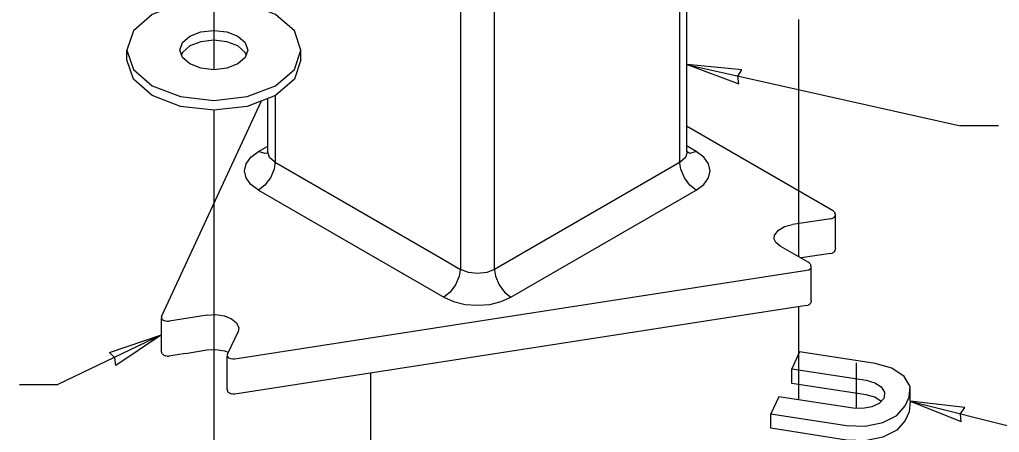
# Model space of a CAD drawing. Extents: x 99862 to 103151, y 99997 to 117076.
# Drawn here: x 100338.2 to 100748.7, y 107118.4 to 107291.3 of the extents above; entities that cross this region are included whole.
import ezdxf

# ---------------------------------------------------------------- set-up
doc = ezdxf.new("R2010")
doc.units = 0
for name, color, linetype in [('Default', 7, 'Continuous'), ('Level 15', 7, 'Continuous'), ('Level 5', 7, 'Continuous')]:
    doc.layers.add(name, color=color, linetype=linetype)

msp = doc.modelspace()

# ---------------------------------------------------------------- linework, layer by layer
at = {"layer": 'Default'}
for p, q in [((100419.55, 107313.86), (100419.55, 107270.29)), ((100664.72, 107191.99), (100664.72, 107291.29)), ((100419.55, 107253.36), (100419.55, 107091.81)), ((100678.11, 107207.89), (100662.09, 107205.5)), ((100679.6, 107210.69), (100679.11, 107211.22)), ((100679.6, 107210.69), (100679.81, 107210.24)), ((100680, 107195.39), (100679.92, 107194.89)), ((100678.02, 107193.29), (100665.67, 107191.45)), ((100678.02, 107193.29), (100678.7, 107193.47)), ((100669.5, 107188.94), (100669.71, 107188.49)), ((100669.83, 107187.21), (100669.9, 107187.72)), ((100664.72, 107132.03), (100664.72, 107171.04)), ((100667.94, 107171.54), (100668.61, 107171.72)), ((100397.58, 107152.21), (100397.58, 107166.3)), ((100397.58, 107152.21), (100397.67, 107151.83)), ((100397.89, 107151.36), (100397.67, 107151.83)), ((100397.89, 107151.36), (100398.14, 107151.1)), ((100398.63, 107150.71), (100399.24, 107150.46)), ((100399.97, 107150.35), (100399.24, 107150.46)), ((100399.97, 107150.35), (100400.71, 107150.39)), ((100407.63, 107151.5), (100416.6, 107152.92)), ((100425.25, 107150.88), (100425.17, 107150.38)), ((100425.17, 107136.3), (100425.17, 107150.38)), ((100425.25, 107150.88), (100425.43, 107151.63)), ((100688.89, 107128.45), (100688.89, 107147.51)), ((100485.25, 107143.27), (100485.25, 107084.16)), ((100661.71, 107145.05), (100692.93, 107140.22)), ((100425.17, 107136.3), (100425.26, 107135.91)), ((100425.47, 107135.44), (100425.26, 107135.91)), ((100425.47, 107135.44), (100425.72, 107135.17)), ((100426.22, 107134.78), (100426.82, 107134.53)), ((100652.98, 107126.23), (100684.68, 107121.33))]:
    msp.add_line(p, q, dxfattribs=at)
for points in [[(100456.05, 107274.43), (100456.05, 107278.52), (100453.28, 107286.58), (100445.36, 107293.42), (100433.52, 107297.98), (100419.55, 107299.59), (100405.59, 107297.98), (100393.75, 107293.42), (100385.83, 107286.58), (100383.05, 107278.52)], [(100405.3, 107278.52), (100406.39, 107281.66), (100409.48, 107284.33), (100414.1, 107286.12), (100419.55, 107286.74), (100425.01, 107286.12), (100429.63, 107284.33), (100432.72, 107281.66), (100433.8, 107278.52)], [(100433.1, 107276.47), (100432.72, 107277.58), (100429.63, 107280.25), (100425.01, 107282.03), (100419.55, 107282.66), (100414.1, 107282.03), (100409.48, 107280.25), (100406.39, 107277.58), (100406.01, 107276.47)], [(100456.05, 107274.43), (100453.28, 107266.37), (100445.36, 107259.53), (100433.52, 107254.96), (100419.55, 107253.36), (100405.59, 107254.96), (100393.75, 107259.53), (100385.83, 107266.37), (100383.05, 107274.43), (100383.05, 107278.52)], [(100383.05, 107278.52), (100385.83, 107270.45), (100393.75, 107263.61), (100405.59, 107259.05), (100419.55, 107257.44), (100433.52, 107259.05), (100445.36, 107263.61), (100453.28, 107270.45), (100456.05, 107278.52)], [(100433.8, 107278.51), (100433.8, 107278.52), (100432.72, 107275.37), (100429.63, 107272.7), (100425.01, 107270.91), (100419.55, 107270.29), (100414.1, 107270.91), (100409.48, 107272.7), (100406.39, 107275.37), (100405.3, 107278.52)], [(100397.65, 107166.8), (100397.84, 107167.55), (100439.48, 107257.26)], [(100617.57, 107246.84), (100678.76, 107211.51), (100679.11, 107211.22)], [(100678.11, 107207.89), (100678.91, 107208.1), (100679.53, 107208.46), (100679.9, 107208.92), (100679.92, 107208.97), (100680, 107209.47)], [(100680, 107195.39), (100680, 107209.47), (100679.81, 107210.24)], [(100654.31, 107199.34), (100654.56, 107201.17), (100654.59, 107201.2), (100656.11, 107203.1), (100656.14, 107203.12), (100658.73, 107204.61), (100658.75, 107204.62), (100662.09, 107205.5)], [(100655, 107197.94), (100654.31, 107199.34)], [(100669.5, 107188.94), (100669.01, 107189.47), (100668.65, 107189.76), (100656.85, 107196.45), (100655, 107197.94)], [(100679.81, 107194.46), (100679.45, 107194.02), (100679.23, 107193.77), (100678.7, 107193.47)], [(100679.81, 107194.46), (100679.83, 107194.51), (100679.92, 107194.89)], [(100669.8, 107187.16), (100669.43, 107186.7), (100668.82, 107186.35), (100668.03, 107186.14)], [(100669.9, 107173.63), (100669.9, 107187.72), (100669.71, 107188.49)], [(100669.83, 107187.21), (100669.8, 107187.16)], [(100668.03, 107186.14), (100428.37, 107149.06)], [(100667.94, 107171.54), (100428.28, 107134.46), (100427.54, 107134.42), (100426.82, 107134.53)], [(100669.36, 107172.26), (100669.13, 107172.02), (100668.61, 107171.72)], [(100669.36, 107172.26), (100669.71, 107172.7), (100669.73, 107172.75)], [(100669.9, 107173.63), (100669.83, 107173.13), (100669.73, 107172.75)], [(100397.65, 107166.8), (100397.65, 107166.8), (100397.58, 107166.3)], [(100416.75, 107167.55), (100400.81, 107164.99)], [(100416.75, 107167.55), (100420.3, 107167.75), (100420.4, 107167.74), (100423.88, 107167.23), (100423.95, 107167.2), (100426.93, 107166.02), (100426.97, 107165.99), (100429.07, 107164.28), (100429.08, 107164.25), (100430.02, 107162.21)], [(100397.58, 107166.3), (100397.8, 107165.81), (100398.3, 107165.4)], [(100398.3, 107165.4), (100398.37, 107165.36)], [(100398.37, 107165.36), (100399.09, 107165.07), (100399.94, 107164.95), (100400.81, 107164.99)], [(100429.76, 107160.65), (100425.43, 107151.63)], [(100430.02, 107162.21), (100430.02, 107162.21), (100430.02, 107162.2), (100429.76, 107160.64)], [(100398.63, 107150.71), (100398.56, 107150.75), (100398.14, 107151.1)], [(100407.63, 107151.5), (100400.71, 107150.39)], [(100416.6, 107152.92), (100420.32, 107153.16), (100424.03, 107152.62), (100425.6, 107151.99)], [(100425.17, 107150.38), (100425.39, 107149.89), (100425.89, 107149.48)], [(100711.37, 107131.49), (100711.37, 107137.61), (100708.86, 107141.88), (100703.72, 107145.26), (100696.72, 107147.26), (100665.01, 107152.16), (100661.71, 107145.05)], [(100425.96, 107149.44), (100425.89, 107149.48)], [(100427.51, 107149.02), (100426.67, 107149.15), (100425.96, 107149.44)], [(100428.37, 107149.06), (100427.51, 107149.02)], [(100699.16, 107131.4), (100696.53, 107133.09), (100692.93, 107134.1), (100661.71, 107138.93), (100661.71, 107145.05)], [(100692.93, 107140.22), (100696.53, 107139.21), (100699.22, 107137.49), (100700.59, 107135.32)], [(100426.22, 107134.78), (100426.15, 107134.82), (100425.72, 107135.17)], [(100700.59, 107135.32), (100700.59, 107135.32), (100700.46, 107133.01), (100700.36, 107132.8), (100700.26, 107132.59), (100698.37, 107130.55), (100695.3, 107129.06), (100691.49, 107128.35), (100687.5, 107128.51), (100656.28, 107133.34), (100652.98, 107126.23)], [(100710.86, 107133.12), (100711.37, 107137.61)], [(100711.37, 107131.49), (100710.86, 107126.99), (100709.18, 107123.37), (100705.73, 107119.33), (100699.86, 107116.36), (100692.47, 107114.91), (100684.68, 107115.2), (100652.98, 107120.11), (100652.98, 107126.23)], [(100684.68, 107121.33), (100692.47, 107121.03), (100699.86, 107122.48), (100705.73, 107125.45), (100709.18, 107129.49)], [(100709.18, 107129.49), (100710.86, 107133.12)]]:
    msp.add_lwpolyline(points, dxfattribs=at)
at = {"layer": 'Level 15'}
for p, q in [((100617.57, 107272.54), (100732.4, 107246.73)), ((100748.4, 107246.73), (100732.4, 107246.73)), ((100397.58, 107159.26), (100354.15, 107138.52)), ((100338.15, 107138.52), (100354.15, 107138.52)), ((100711.37, 107131.49), (100759.21, 107119.44))]:
    msp.add_line(p, q, dxfattribs=at)
for points in [[(100617.94, 107272.44), (100639.53, 107264.43), (100639.16, 107267.58), (100640.86, 107270.25)], [(100397.58, 107159.26), (100378.42, 107146.49), (100378.05, 107149.63), (100375.78, 107151.84)], [(100711.37, 107131.49), (100732.78, 107123.02), (100732.48, 107126.17), (100734.24, 107128.81)]]:
    msp.add_lwpolyline(points, close=True, dxfattribs=at)
at = {"layer": 'Level 5'}
for p, q in [((100621.69, 107236.08), (100617.57, 107238.46)), ((100617.85, 107235.03), (100617.85, 107235.03)), ((100444.96, 107231.73), (100514.09, 107191.79))]:
    msp.add_line(p, q, dxfattribs=at)
for points in [[(100617.57, 107377.64), (100617.57, 107236.08)], [(100614.65, 107373.65), (100614.65, 107232.01)], [(100595.14, 107366.45), (100536.95, 107332.86), (100537.03, 107187.2)], [(100536.95, 107332.86), (100533.71, 107331.61), (100529.9, 107331.17), (100526.09, 107331.61), (100522.85, 107332.86), (100522.93, 107187.2)], [(100442.16, 107235.71), (100442.16, 107258.3)], [(100445.3, 107259.51), (100445.31, 107232.01)], [(100438.27, 107219.81), (100435.1, 107222.19), (100433.11, 107224.97), (100432.43, 107227.94), (100433.11, 107230.92), (100435.1, 107233.7), (100438.27, 107236.08), (100442.16, 107238.33)], [(100442.2, 107235.38), (100440.96, 107235.14), (100438.27, 107236.08)], [(100442.11, 107235.03), (100442.11, 107235.03)], [(100444.96, 107231.73), (100442.92, 107233.5), (100442.16, 107235.71)], [(100442.2, 107235.38), (100442.23, 107235.5)], [(100617.94, 107235.71), (100617.18, 107233.5), (100615.01, 107231.62)], [(100621.69, 107219.81), (100624.86, 107222.19), (100626.85, 107224.97), (100627.53, 107227.94), (100626.85, 107230.92), (100624.86, 107233.7), (100621.69, 107236.08), (100619, 107235.14), (100617.57, 107236.08)], [(100445.31, 107232.01), (100444.78, 107228.59), (100443.25, 107225.07), (100440.96, 107221.98), (100438.27, 107219.81), (100515.89, 107174.99)], [(100537.03, 107187.2), (100537.56, 107183.77), (100539.09, 107180.25), (100541.38, 107177.17), (100544.07, 107174.99), (100621.69, 107219.81), (100619, 107221.98), (100616.71, 107225.07), (100615.18, 107228.59), (100614.65, 107232.01)], [(100615.01, 107231.62), (100537.12, 107186.66)], [(100514.09, 107191.79), (100522.98, 107186.66)], [(100522.93, 107187.2), (100522.4, 107183.77), (100520.87, 107180.25), (100518.58, 107177.17), (100515.89, 107174.99), (100520.01, 107173.16), (100524.82, 107172.01), (100529.98, 107171.62), (100535.14, 107172.01), (100539.95, 107173.16), (100544.07, 107174.99)], [(100537.12, 107186.66), (100533.88, 107185.4), (100530.05, 107184.96), (100526.22, 107185.4), (100522.98, 107186.66)]]:
    msp.add_lwpolyline(points, dxfattribs=at)

doc.saveas('drawing.dxf')
